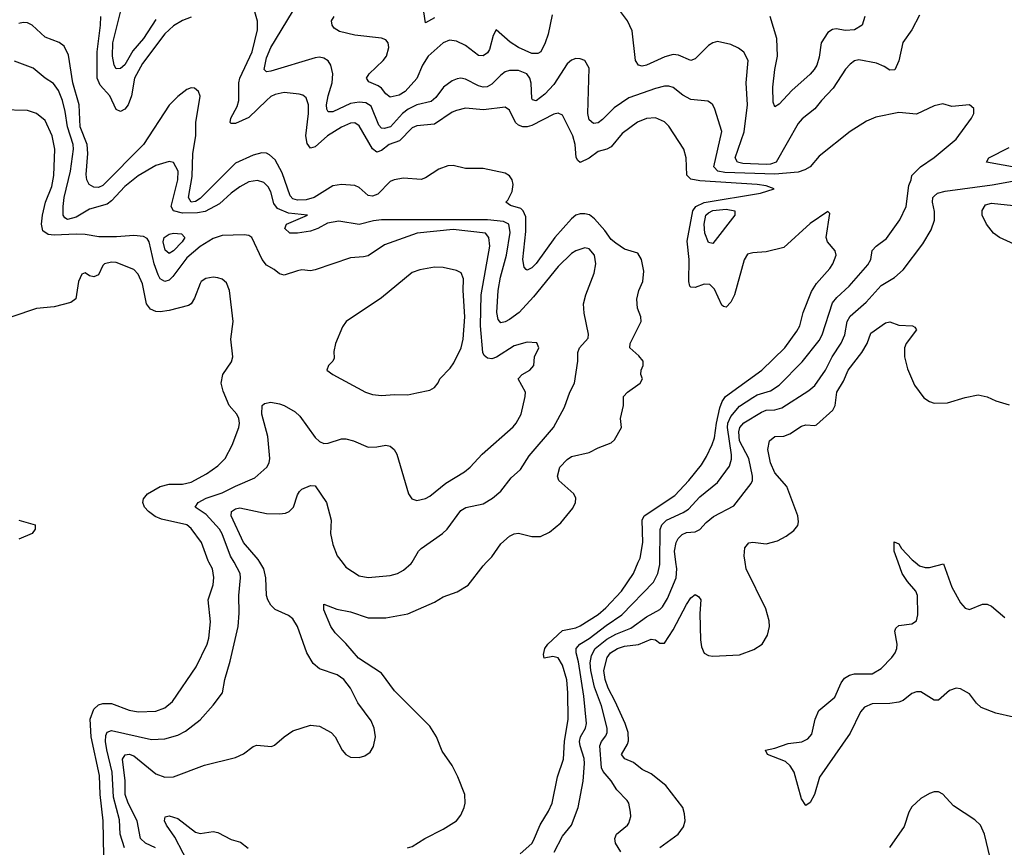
# Model space of a CAD drawing. Header units: inches. Extents: x 1694797 to 1849917, y 907313 to 1017959.
# Tile 403 of 656: x 1741074 to 1745528, y 988711 to 992455. Entities that reach past the tile are written whole.
import ezdxf

# ---------------------------------------------------------------- set-up
doc = ezdxf.new("R2010")
doc.units = ezdxf.units.IN
doc.header["$MEASUREMENT"] = 0
doc.layers.add('B7948', color=7, linetype='Continuous')
doc.layers.add('B7949', color=7, linetype='Continuous')

msp = doc.modelspace()

# ---------------------------------------------------------------- linework, layer by layer
at = {"layer": 'B7948', "color": 5}
for points, elevation in [([(1741455.3, 988670), (1741451.7, 988830), (1741438.2, 988950), (1741435.4, 989035.4), (1741397.9, 989210), (1741392.8, 989290), (1741410, 989336.3), (1741430, 989354.8), (1741450, 989361.5), (1741490, 989361.6), (1741570, 989331), (1741610, 989323), (1741690, 989327.1), (1741730, 989341.5), (1741765, 989370), (1741872.4, 989527.6), (1741922, 989630), (1741930, 989657.3), (1741936.7, 989730), (1741927, 989830), (1741950, 989898), (1741951.7, 989931.7), (1741945.8, 989970), (1741929.7, 990000)], 880), ([(1741548.1, 988708.1), (1741528.4, 988770), (1741525.5, 988834.5), (1741497.8, 988937.8), (1741492.1, 989050), (1741468.3, 989151.7), (1741462.4, 989190), (1741463.6, 989216.4), (1741470, 989231.9), (1741490, 989239.8), (1741670, 989198.1), (1741730, 989201.4), (1741790, 989217.2), (1741824.7, 989235.3), (1741890, 989287.1), (1741950, 989353.6), (1741991.4, 989410), (1742002.2, 989470), (1742026.7, 989553.3), (1742061.9, 989710), (1742066.7, 989770), (1742065.5, 989850), (1742073.4, 989930), (1742071, 989950), (1742043.8, 990000)], 860), ([(1741687.8, 988707.8), (1741643.5, 988730), (1741620.2, 988750), (1741606.1, 988830), (1741564.9, 988910), (1741551.3, 988950), (1741551.1, 989011.1), (1741539.7, 989110), (1741550.5, 989129.5), (1741570, 989132), (1741590, 989125.1), (1741690, 989043.5), (1741730, 989027.4), (1741770, 989029.3), (1741910, 989082), (1742050, 989117), (1742086.3, 989133.7), (1742130, 989166.4), (1742147.2, 989172.8), (1742213.4, 989166.6), (1742227.3, 989172.7), (1742270, 989210.7), (1742310, 989237.3), (1742390, 989263), (1742430, 989258), (1742482.8, 989230), (1742500.5, 989210), (1742533, 989150), (1742550, 989130.6), (1742570, 989118), (1742610, 989116.4), (1742635.2, 989124.8), (1742659.1, 989140.9), (1742673.9, 989166.1), (1742683.5, 989210), (1742677.4, 989250), (1742663.5, 989283.5), (1742604.1, 989364.1), (1742571.1, 989430), (1742540.5, 989470), (1742510, 989491.1), (1742430, 989518.4), (1742402, 989542), (1742373.3, 989590), (1742331.1, 989710), (1742310, 989744.5), (1742290, 989759.7), (1742230, 989786), (1742210, 989805.6), (1742196.1, 989830), (1742190.7, 989850), (1742188.2, 989930), (1742177.8, 989970), (1742160.8, 990000)], 840), ([(1742828.1, 988708.1), (1742850, 988714.9), (1742906, 988750), (1742990, 988792.2), (1743049.6, 988830.4), (1743070, 988856), (1743084.5, 988890), (1743089.5, 988910), (1743087, 988950), (1743055.6, 989030), (1743030, 989081.2), (1742985.3, 989145.3), (1742959.8, 989210), (1742930, 989258), (1742770, 989418.4), (1742710, 989498.5), (1742606.1, 989566.1), (1742550, 989633.2), (1742501.6, 989681.6), (1742482.1, 989710), (1742450, 989784.5), (1742449.6, 989810), (1742508.4, 989788.4), (1742570, 989775.3), (1742650, 989748.2), (1742730.6, 989749.4), (1742830, 989767.2), (1742950, 989819.6), (1742990, 989843.1), (1743052.8, 989867.2), (1743103.3, 989896.7), (1743170, 989984), (1743185.7, 990000)], 820), ([(1742533.4, 990000), (1742550, 989978.4), (1742610, 989938.7), (1742650, 989931.8), (1742750, 989940.2), (1742783.7, 989950), (1742810, 989964.7), (1742845.6, 989994.4), (1742848.9, 990000)], 840), ([(1743338.6, 988681.4), (1743390, 988727.5), (1743398.7, 988741.3), (1743428.4, 988811.6), (1743466.2, 988873.8), (1743482.1, 988910), (1743507, 989030), (1743534.2, 989110), (1743538, 989190), (1743555.2, 989290), (1743554.2, 989410), (1743548.3, 989468.3), (1743530, 989534.3), (1743510, 989567.4), (1743485.8, 989574.2), (1743446, 989566), (1743443.5, 989583.5), (1743449.9, 989610), (1743463.2, 989630), (1743530, 989691), (1743590, 989704.2), (1743610, 989712.8), (1743690, 989763.9), (1743725.2, 989794.8), (1743796, 989870), (1743850.4, 989950), (1743872.1, 990000)], 780), ([(1743491.3, 988688.7), (1743530, 988760.8), (1743569.9, 988810.1), (1743600.2, 988890), (1743623.4, 989010), (1743628.7, 989090), (1743627.8, 989112.2), (1743608.6, 989170), (1743606.3, 989190), (1743611.1, 989210), (1743634, 989250), (1743638, 989270), (1743626, 989394), (1743602.2, 989550), (1743590.6, 989590), (1743590.8, 989610), (1743607.1, 989630), (1743650, 989654.7), (1743726.2, 989713.8), (1743798.1, 989761.9), (1743941.5, 989910), (1743960.4, 989950), (1743969, 989990), (1743969.2, 990000)], 760), ([(1743793.3, 988690), (1743769.8, 988730), (1743766, 988750), (1743774, 988770), (1743823, 988810), (1743830, 988820.5), (1743838.3, 988850), (1743836.9, 988870), (1743829.7, 988909.7), (1743822.2, 988922.2), (1743774.6, 988970), (1743750, 989011), (1743713.4, 989053.4), (1743705.1, 989070), (1743697.9, 989170), (1743706.1, 989190), (1743725.2, 989214.8), (1743730.9, 989230), (1743730.9, 989250), (1743705.5, 989350), (1743674.8, 989434.8), (1743657.6, 989510), (1743655.2, 989544.8), (1743661.1, 989578.9), (1743676.8, 989610), (1743730, 989652.4), (1743770, 989675.5), (1743837.7, 989702.3), (1743910, 989752.9), (1743970, 989786.6), (1743981.5, 989798.5), (1744004, 989836), (1744044.1, 989930), (1744046.2, 989970), (1744042.4, 990000)], 740), ([(1743969.9, 988710.1), (1744052.8, 988770), (1744076.8, 988803.2), (1744083.5, 988830), (1744081.8, 988861.8), (1744074, 988890), (1743996.2, 988990), (1743930, 989043.2), (1743890, 989062.6), (1743850, 989094.7), (1743811.2, 989111.2), (1743795.8, 989130), (1743823.4, 989176.6), (1743827.5, 989192.5), (1743825.9, 989230), (1743812.8, 989270), (1743768.2, 989370), (1743735.4, 989430), (1743721.7, 989470), (1743715.8, 989510), (1743731.9, 989570), (1743746.6, 989590), (1743778, 989610), (1743810, 989620.3), (1743872.5, 989627.5), (1743930, 989652.6), (1743950, 989649.2), (1743970, 989633.6), (1743990, 989633.6), (1744030, 989694), (1744090, 989809.1), (1744110, 989839), (1744130, 989854.2), (1744145.2, 989845.2), (1744154.5, 989830), (1744151.2, 989768.8), (1744153.9, 989650), (1744158.1, 989618.1), (1744170, 989588.9), (1744190, 989578.5), (1744210, 989575.3), (1744330, 989582), (1744394.1, 989605.9), (1744432, 989630), (1744457, 989670), (1744465.1, 989710), (1744464.1, 989735.9), (1744449.6, 989790), (1744360.3, 989970), (1744356, 990000)], 720), ([(1745570, 989299), (1745490, 989317.8), (1745423.6, 989343.6), (1745402.1, 989362.1), (1745370, 989404.3), (1745330, 989428.3), (1745310, 989430.3), (1745279.7, 989420.3), (1745230, 989376.2), (1745210, 989376.8), (1745150, 989413.9), (1745130, 989414.1), (1745110, 989406.6), (1745070, 989375.1), (1745050, 989366.6), (1745010, 989360.7), (1744930, 989359.4), (1744894.9, 989345.1), (1744876.6, 989323.4), (1744830, 989227.7), (1744691.5, 989028.5), (1744669.2, 988950), (1744650, 988912.8), (1744630, 988899.7), (1744610, 988929.3), (1744576.9, 989050), (1744559.8, 989079.8), (1744538.4, 989098.4), (1744456, 989130), (1744447, 989150), (1744490, 989159.3), (1744550, 989180.8), (1744612.2, 989187.8), (1744638.7, 989201.3), (1744657.1, 989222.9), (1744671.7, 989290), (1744689.3, 989330), (1744760.7, 989390), (1744790, 989454.3), (1744804.7, 989475.3), (1744828, 989490), (1744850, 989495.1), (1744930, 989495.9), (1744970, 989519.8), (1745019.5, 989570), (1745034.3, 989590), (1745042, 989610), (1745042.7, 989630), (1745031.8, 989688.2), (1745037.7, 989702.3), (1745050, 989713.5), (1745110, 989722.3), (1745130, 989734.6), (1745137.1, 989762.9), (1745135, 989850), (1745127, 989870), (1745090, 989913.2), (1745066.3, 989950), (1745048.1, 990000)], 680), ([(1745124.7, 990000), (1745144.7, 989984.7), (1745170, 989977.1), (1745190, 989976.6), (1745252.9, 989992.9), (1745290, 989887.6), (1745330, 989817.1), (1745350, 989792.7), (1745370, 989786), (1745428.6, 989811.4), (1745450, 989810.3), (1745470, 989802), (1745530, 989750.4)], 680), ([(1745463, 988663), (1745438.7, 988770), (1745419.5, 988810), (1745394.6, 988834.6), (1745298.6, 988898.6), (1745250, 988951.3), (1745230, 988961.1), (1745210, 988962), (1745190, 988954.7), (1745150, 988931.5), (1745110, 988893), (1745096.5, 988870), (1745075, 988805), (1745008.5, 988710)], 720), ([(1741851.8, 988611.8), (1741776.2, 988756.2), (1741738.4, 988810), (1741729.7, 988830.3), (1741731.8, 988848.2), (1741750, 988852.3), (1741790, 988840.7), (1741870, 988778.5), (1741890, 988772.6), (1741950, 988782.8), (1741970, 988776.9), (1742030, 988745.7), (1742073.3, 988733.3), (1742107.3, 988707.3)], 820)]:
    msp.add_lwpolyline(points, dxfattribs=dict(at, elevation=elevation))
at = {"layer": 'B7949', "color": 5}
for points, elevation in [([(1741690, 992456.5), (1741634.6, 992370), (1741586.4, 992313.6), (1741550, 992251.4), (1741530, 992234), (1741510, 992232.3), (1741501.1, 992250), (1741494.3, 992290), (1741495.4, 992350), (1741542.7, 992537.3)], 760), ([(1741850, 992466.6), (1741810, 992452), (1741770, 992426.6), (1741730, 992390.5), (1741630, 992257.4), (1741593.8, 992190), (1741580.3, 992110), (1741564.8, 992070), (1741550, 992050.6), (1741530, 992039.3), (1741510, 992048.4), (1741481.4, 992110), (1741438.7, 992158.7), (1741425.2, 992190), (1741425, 992310), (1741440.3, 992430), (1741440.7, 992470)], 780), ([(1743872.1, 990000), (1743880.6, 990019.4), (1743892.2, 990090), (1743889.9, 990190), (1743899.1, 990210), (1744038.1, 990301.9), (1744101.1, 990370), (1744158.4, 990441.6), (1744181.3, 990478.7), (1744206.7, 990533.3), (1744216.2, 990563.8), (1744225.3, 990630), (1744241.1, 990698.9), (1744251.9, 990728.1), (1744267.3, 990750), (1744430.7, 990870), (1744534.6, 990970), (1744590, 991046.4), (1744603.2, 991070), (1744617.2, 991130), (1744655.2, 991224.8), (1744678.9, 991261.1), (1744739.2, 991330), (1744752.1, 991350), (1744766.9, 991390), (1744763, 991410), (1744728, 991450), (1744722.6, 991470), (1744738.3, 991578.3), (1744730, 991586.6), (1744650, 991532.4), (1744530, 991424.4), (1744450, 991404.2), (1744390, 991400.5), (1744365.7, 991394.3), (1744351.2, 991368.8), (1744307.2, 991210), (1744290, 991176.8), (1744270, 991154.3), (1744258, 991158), (1744250, 991163.7), (1744216.5, 991236.4), (1744196.4, 991256.4), (1744170, 991258.3), (1744130, 991243.9), (1744110, 991244.8), (1744104.8, 991250), (1744100.2, 991270), (1744101.9, 991370), (1744092.9, 991452.9), (1744119.4, 991590), (1744132.1, 991610), (1744170, 991628.7), (1744425.1, 991670), (1744487, 991690), (1744450, 991703.1), (1744409.2, 991710), (1744150, 991725.9), (1744110, 991733.9), (1744091.5, 991751.5), (1744089.1, 991830), (1744077.7, 991870), (1744010, 991974), (1743990, 991993.2), (1743950, 992010.6), (1743910, 992008.5), (1743868.7, 991991.3), (1743799.2, 991940.8), (1743750, 991880.6), (1743730.4, 991869.6), (1743690, 991858.5), (1743650, 991828.7), (1743610, 991809.1), (1743598.4, 991818.4), (1743591.5, 991831.5), (1743587.3, 991890), (1743575.9, 991930), (1743530, 992023.1), (1743510, 992032.2), (1743490, 992028.4), (1743390, 991976.6), (1743370, 991969.9), (1743350, 991969.9), (1743330, 991978.1), (1743317.4, 991990), (1743290, 992045.7), (1743270, 992059.3), (1743172.4, 992047.6), (1743090, 992054.7), (1743050, 992044.9), (1743030, 992036), (1742950, 991982.7), (1742870, 991975.2), (1742850, 991966.6), (1742792.8, 991907.2), (1742744.8, 991890), (1742710, 991863.6), (1742690, 991855.4), (1742670, 991870.6), (1742610, 991975.4), (1742590, 991987.9), (1742570, 991987.6), (1742530, 991968.4), (1742466.8, 991930), (1742410, 991879.9), (1742390, 991873.5), (1742375, 991895), (1742368.5, 991930), (1742381.2, 992030), (1742380.7, 992070), (1742370, 992101.1), (1742354.2, 992114.3), (1742338.7, 992118.7), (1742270, 992125), (1742230, 992117.3), (1742210, 992107.4), (1742190, 992089.9), (1742110, 992012.3), (1742050, 991986.1), (1742030, 991985.3), (1742026, 991990), (1742029.9, 992010), (1742057.7, 992062.3), (1742065.2, 992090), (1742065.9, 992170), (1742070.3, 992190), (1742125.7, 992310), (1742149.2, 992409.2), (1742149.1, 992449.1), (1742132.2, 992512.2)], 780), ([(1743969.2, 990000), (1743970.8, 990149.2), (1743978.1, 990170), (1743999.1, 990190), (1744075.3, 990224.7), (1744099.3, 990240.7), (1744150, 990295.6), (1744230, 990360.6), (1744284.3, 990435.7), (1744293.9, 990466.1), (1744294.3, 990485.7), (1744276.2, 990610), (1744277.8, 990630), (1744290, 990660.1), (1744330, 990707), (1744390, 990746.3), (1744410, 990757.4), (1744470, 990776.3), (1744510, 990800.9), (1744613.6, 990906.4), (1744690, 991004.3), (1744704.6, 991030), (1744750, 991173.8), (1744770, 991198.4), (1744826.6, 991250), (1744910, 991345.5), (1744923.4, 991370), (1744929.4, 991410.6), (1744947.7, 991430), (1744995.4, 991464.6), (1745055, 991550), (1745083.2, 991610), (1745095.8, 991704.2), (1745107, 991730), (1745109.7, 991750.3), (1745148.2, 991790), (1745210, 991831.4), (1745310, 991914.6), (1745379.7, 992010), (1745389.6, 992030), (1745390, 992054), (1745369.6, 992069.6), (1745290, 992062.9), (1745250, 992075.1), (1745210, 992065.6), (1745130, 992027.2), (1745050, 992035.4), (1744946.3, 992013.7), (1744903.9, 991996.1), (1744830, 991949.7), (1744690, 991837.2), (1744649.1, 991790), (1744624.9, 991775.1), (1744594.9, 991765.1), (1744490, 991756), (1744263, 991763), (1744231.6, 991770), (1744214.4, 991790), (1744249.8, 991950), (1744218.5, 992050), (1744209.8, 992069.8), (1744199.1, 992079.1), (1744186.1, 992086.1), (1744110, 992093.5), (1744072.9, 992112.9), (1744030, 992148.7), (1744010, 992155), (1743990, 992154.3), (1743950, 992144.4), (1743830, 992101.6), (1743763.3, 992056.7), (1743710, 992003.2), (1743690, 991989.1), (1743670, 991985.7), (1743650, 992001.3), (1743643.8, 992030), (1743650, 992236), (1743629.8, 992269.8), (1743610, 992278.7), (1743590, 992279.3), (1743570, 992272), (1743550, 992256.1), (1743490, 992162), (1743450, 992118.5), (1743410, 992088.5), (1743393.1, 992093.1), (1743390, 992098), (1743387.7, 992167.7), (1743381.6, 992190), (1743367.3, 992210), (1743330, 992225.2), (1743290, 992226), (1743270, 992219.1), (1743250, 992204.7), (1743210, 992163.4), (1743188, 992152), (1743170, 992150.4), (1743150, 992155.9), (1743090, 992186.3), (1743070, 992190.6), (1743052.2, 992187.8), (1743030, 992178.5), (1742991.3, 992150), (1742956.3, 992103.7), (1742935.1, 992084.9), (1742870, 992070.3), (1742830.8, 992050), (1742805.7, 992030), (1742752.1, 991970), (1742722.4, 991962.4), (1742710, 991964.9), (1742698.5, 991978.5), (1742663.4, 992063.4), (1742639.2, 992079.2), (1742610, 992082.6), (1742570, 992076), (1742490, 992038.7), (1742470, 992038), (1742463.6, 992050), (1742462.2, 992070), (1742469, 992111), (1742487.7, 992170), (1742490.5, 992210.5), (1742481.8, 992250), (1742469.2, 992269.2), (1742450, 992281.1), (1742430, 992285.6), (1742410, 992283), (1742210, 992222.4), (1742190, 992219.1), (1742180.4, 992230), (1742190, 992282.6), (1742210, 992329.3), (1742308.8, 992490)], 760), ([(1743482.7, 992477.3), (1743464.3, 992390), (1743451, 992350), (1743430.6, 992309.4), (1743418.1, 992301.9), (1743390, 992301.6), (1743329.8, 992330), (1743293.3, 992353.2), (1743230, 992409.3), (1743215.8, 992384.2), (1743199.6, 992320.4), (1743190, 992305), (1743170, 992291.6), (1743150, 992293.8), (1743090, 992338.7), (1743050, 992358.7), (1743018, 992362), (1742990, 992349.8), (1742921, 992290), (1742896.1, 992250), (1742870.5, 992189.5), (1742817.4, 992130), (1742790, 992114.3), (1742750, 992104.5), (1742730, 992119.4), (1742710, 992145.6), (1742696.1, 992156.1), (1742653.6, 992173.6), (1742643.1, 992190), (1742654.8, 992210), (1742717.9, 992270), (1742733.1, 992290), (1742744, 992330), (1742741, 992350), (1742730, 992363.5), (1742711.2, 992371.2), (1742590, 992384.5), (1742521.2, 992401.2), (1742497, 992417), (1742487.8, 992430), (1742485.1, 992450), (1742496.3, 992470)], 740), ([(1742950, 992464.2), (1742910, 992441.2), (1742902.4, 992490)], 720), ([(1745143.7, 992476.3), (1745108.9, 992410), (1745068.2, 992351.8), (1745050, 992269), (1745032.4, 992227.6), (1745010, 992227.1), (1744984.1, 992244.1), (1744950, 992257.8), (1744870, 992273.8), (1744850, 992268.5), (1744830, 992254), (1744810, 992231.2), (1744754.1, 992145.9), (1744700.2, 992090), (1744670, 992051.2), (1744613.6, 992006.4), (1744595, 991985), (1744495.5, 991810), (1744470, 991801.2), (1744450, 991799.9), (1744344.7, 991804.7), (1744321.6, 991810), (1744309.9, 991830), (1744351.6, 991948.4), (1744366.4, 992070), (1744360.6, 992170), (1744369.8, 992269.8), (1744350, 992308), (1744326, 992326), (1744290, 992343.5), (1744230, 992356.8), (1744210, 992351), (1744190, 992338), (1744130, 992277.7), (1744110, 992270.9), (1744054.2, 992294.2), (1744030, 992298.2), (1743992.8, 992287.2), (1743910, 992249), (1743890, 992245.6), (1743873.2, 992250), (1743859.6, 992270), (1743844.2, 992404.2), (1743822.6, 992450), (1743791.8, 992491.8)], 740), ([(1744896.8, 992470), (1744884.4, 992430), (1744850, 992408.6), (1744810, 992406.6), (1744766.6, 992413.4), (1744750, 992410.9), (1744730, 992397.2), (1744699.3, 992350), (1744690, 992286), (1744679.3, 992250), (1744667.1, 992230), (1744650, 992208.9), (1744565.9, 992134.1), (1744510, 992073.6), (1744490, 992060.9), (1744482, 992082), (1744480.7, 992150), (1744489.9, 992230), (1744502.2, 992290), (1744498.8, 992370), (1744468.8, 992470)], 720), ([(1743185.7, 990000), (1743210, 990024.9), (1743250, 990083.1), (1743290, 990118), (1743310, 990128.8), (1743330, 990132.6), (1743390, 990116.9), (1743430, 990116.9), (1743470, 990136), (1743521.2, 990178.8), (1743575.5, 990244.5), (1743588.6, 990270), (1743589.8, 990290), (1743579.9, 990310), (1743512.7, 990370), (1743506.1, 990390), (1743517, 990430), (1743550, 990465.8), (1743570, 990479), (1743650, 990496.5), (1743690, 990517.7), (1743750, 990541.3), (1743765.2, 990554.8), (1743795.8, 990610), (1743792, 990650), (1743805.3, 990710), (1743806, 990750), (1743824, 990770), (1743881, 990810), (1743891.1, 990830), (1743883.5, 990850), (1743885.4, 990870), (1743894.2, 990890), (1743894.8, 990910), (1743875, 990935), (1743833.5, 990970), (1743835.8, 990990), (1743884.5, 991090), (1743883.1, 991110), (1743869.2, 991150), (1743866, 991190), (1743874.7, 991230), (1743892.3, 991270), (1743897.2, 991317.2), (1743886.6, 991370), (1743870, 991398.4), (1743810, 991416.3), (1743770, 991444), (1743750, 991460.5), (1743721.5, 991501.5), (1743674.6, 991554.6), (1743651.6, 991571.6), (1743630, 991577.4), (1743610, 991577.1), (1743590, 991570.4), (1743570, 991553.6), (1743494.5, 991470), (1743410, 991351.6), (1743390, 991332), (1743370, 991322.3), (1743364.5, 991324.5), (1743355.3, 991335.3), (1743349.9, 991369.9), (1743363.3, 991496.7), (1743363.4, 991563.4), (1743351, 991591), (1743340.7, 991600.7), (1743294.7, 991614.7), (1743272.7, 991630), (1743282, 991638), (1743301.6, 991678.4), (1743305.5, 991710), (1743301.7, 991730), (1743289.4, 991749.4), (1743270, 991760.5), (1743170, 991781.1), (1743090, 991782.1), (1743035.2, 991795.2), (1743010, 991793.2), (1742970, 991778.2), (1742910, 991739.9), (1742890, 991732.8), (1742810, 991738.5), (1742767.6, 991730), (1742750, 991722.5), (1742694.5, 991665.5), (1742670, 991656), (1742650, 991660.4), (1742610, 991695.9), (1742590, 991704.5), (1742530, 991709.1), (1742490, 991703.7), (1742406.2, 991650), (1742370, 991640.7), (1742330, 991638.2), (1742310, 991644.4), (1742297.6, 991657.6), (1742262.1, 991762.1), (1742230, 991821.1), (1742204.1, 991844.1), (1742190, 991851.2), (1742170, 991853), (1742130, 991842.8), (1742050, 991805.8), (1741890, 991646.6), (1741870, 991631.8), (1741849.7, 991629.7), (1741838, 991650), (1741854.2, 991745.8), (1741857.6, 991850), (1741870.2, 991930), (1741870.3, 991990), (1741889.8, 992109.8), (1741883.6, 992130), (1741864.7, 992144.7), (1741850, 992146.3), (1741830, 992139.1), (1741790, 992107.4), (1741750, 992067.7), (1741634.4, 991890), (1741450, 991704.9), (1741430, 991695.2), (1741410, 991698.1), (1741389, 991709), (1741377.9, 991730), (1741374.5, 991754.5), (1741381.9, 991850), (1741379.3, 991890), (1741348.2, 991970), (1741343.6, 992070), (1741313.9, 992170), (1741294.6, 992294.6), (1741275.1, 992335.1), (1741252.2, 992352.2), (1741190, 992375.4), (1741130, 992430.6), (1741110, 992440.2), (1741090, 992442), (1741070, 992437.4)], 820), ([(1742848.9, 990000), (1742877.3, 990050), (1742890, 990063.2), (1742986.6, 990130), (1743008.4, 990150), (1743070, 990234.9), (1743091.4, 990248.6), (1743170, 990264.2), (1743212.3, 990290), (1743250, 990321.8), (1743297.3, 990382.7), (1743339.6, 990420.4), (1743378.1, 990481.9), (1743488.4, 990610), (1743538.6, 990701.4), (1743562.4, 990770), (1743583.1, 990810), (1743598.3, 990910), (1743599.4, 990950), (1743606.8, 990970), (1743645.2, 991014.8), (1743647.5, 991032.5), (1743627.1, 991127.2), (1743624.7, 991170), (1743634.9, 991210), (1743671.9, 991308.1), (1743679.8, 991350), (1743673.9, 991390), (1743650, 991418.4), (1743630, 991422.4), (1743590, 991409.8), (1743570, 991397.8), (1743510, 991338.6), (1743398.5, 991201.5), (1743333.4, 991130), (1743290, 991098), (1743270, 991087.9), (1743250, 991084.1), (1743238, 991098), (1743231.8, 991130), (1743238.1, 991230), (1743248.8, 991290), (1743275.4, 991390), (1743292.8, 991492.8), (1743286.9, 991530), (1743262.8, 991542.8), (1743190, 991548.9), (1742710.8, 991549.2), (1742674.9, 991545.1), (1742610, 991528.1), (1742517, 991543), (1742466.1, 991533.9), (1742422, 991510), (1742390, 991498.5), (1742330, 991488.9), (1742295.3, 991490), (1742273.6, 991510), (1742281.6, 991530), (1742375.3, 991570), (1742290, 991579.4), (1742240.3, 991600.3), (1742223.9, 991623.9), (1742210, 991676.9), (1742198.6, 991698.6), (1742178, 991718), (1742150, 991728.3), (1742110, 991721), (1742070, 991699.3), (1742030, 991670.5), (1741977.7, 991622.3), (1741912.4, 991587.6), (1741878.7, 991581.3), (1741810, 991580.4), (1741769.7, 991589.7), (1741758.9, 991610), (1741788.9, 991730), (1741790.3, 991770), (1741770, 991809.7), (1741750, 991814), (1741690, 991795.9), (1741610, 991748.7), (1741550, 991700.5), (1741490, 991635.4), (1741470, 991619.9), (1741390, 991597.3), (1741330, 991562.3), (1741290, 991550.7), (1741278.1, 991558.2), (1741270.7, 991570), (1741270.4, 991610.4), (1741275.3, 991650), (1741303.9, 991770), (1741317.1, 991870), (1741315.8, 991890), (1741290.2, 991970), (1741280.5, 992040.5), (1741267.7, 992090), (1741250, 992135.3), (1741227, 992167), (1741190, 992190.9), (1741135.8, 992235.8), (1741050, 992267.6)], 840), ([(1742043.8, 990000), (1742028.4, 990028.4), (1741990, 990128.8), (1741977.5, 990150), (1741916.9, 990216.9), (1741868, 990250), (1741880.9, 990270), (1741917.3, 990290), (1741990, 990314.4), (1742050, 990345), (1742138.4, 990381.6), (1742192.3, 990430), (1742203.2, 990450), (1742206.1, 990470), (1742196.1, 990570), (1742169.3, 990670.7), (1742170.8, 990709.2), (1742181.3, 990718.7), (1742210, 990724.3), (1742250, 990717.3), (1742270, 990710.1), (1742320.2, 990680.2), (1742341.2, 990661.2), (1742410, 990565.5), (1742430, 990546.3), (1742450, 990538), (1742470, 990539.7), (1742530, 990558.3), (1742550, 990558.3), (1742584, 990550), (1742650, 990521.7), (1742690, 990522), (1742730, 990530.2), (1742750, 990525.3), (1742768.4, 990510), (1742780.3, 990490), (1742833.4, 990310), (1742847.9, 990287.9), (1742870, 990280.3), (1742910, 990289.1), (1742930, 990298.6), (1743001.6, 990358.4), (1743086.6, 990410), (1743111.2, 990430), (1743166.3, 990490), (1743306.6, 990613.4), (1743320.3, 990630), (1743342.4, 990670), (1743360.8, 990750), (1743361.4, 990770), (1743328.3, 990830), (1743346.6, 990850), (1743381.3, 990870), (1743399.7, 990890), (1743403.1, 990930), (1743422.4, 990970), (1743412.8, 990992.8), (1743370, 990996), (1743310, 990979.3), (1743231.4, 990928.6), (1743210, 990921.4), (1743190, 990924.3), (1743175.5, 990935.5), (1743169.3, 990950), (1743158.7, 991070), (1743161.2, 991210), (1743200.2, 991430), (1743196.8, 991470), (1743180.5, 991490), (1743034.9, 991505.1), (1742872.7, 991490), (1742723.8, 991436.2), (1742650, 991387.2), (1742630, 991381.7), (1742570, 991377.4), (1742410, 991323.7), (1742390, 991319.3), (1742350, 991322.7), (1742330, 991319.3), (1742270, 991299.6), (1742250, 991305.1), (1742225.3, 991325.3), (1742190, 991345.1), (1742170.4, 991370.5), (1742124.8, 991470), (1742110, 991478), (1742090, 991481.3), (1741990, 991478.4), (1741950, 991464.7), (1741890, 991429.2), (1741830, 991377.4), (1741767, 991293), (1741750, 991276.9), (1741730, 991271.1), (1741710, 991283), (1741700.8, 991300.8), (1741682.8, 991350), (1741659.3, 991450), (1741650, 991464.4), (1741634, 991474), (1741590, 991478.7), (1741512.2, 991472.2), (1741432.7, 991472.7), (1741370, 991483.6), (1741330, 991485.4), (1741230, 991479.6), (1741203.4, 991483.4), (1741179.4, 991499.4), (1741172.1, 991530), (1741177, 991570), (1741191.6, 991630), (1741219.3, 991700.7), (1741228.4, 991750), (1741233, 991870), (1741221.4, 991930), (1741190, 991998.5), (1741150, 992030.8), (1741110, 992044.8), (1740990, 992047.7)], 860), ([(1745672.7, 991770), (1745447, 991810), (1745457, 991830), (1745550, 991877.4)], 740), ([(1744042.4, 990000), (1744036.2, 990050), (1744043.4, 990090), (1744052.5, 990107.5), (1744070, 990125.6), (1744090, 990135.6), (1744130, 990138.6), (1744150, 990148.2), (1744179.4, 990180.6), (1744212.9, 990207.1), (1744304.7, 990255.3), (1744382.9, 990357.1), (1744389, 990370), (1744389.2, 990390), (1744372, 990470), (1744329.7, 990550), (1744326.9, 990590), (1744332, 990610), (1744350, 990630.6), (1744430, 990679.6), (1744450, 990688.1), (1744490.3, 990689.7), (1744520.9, 990699.1), (1744642.9, 990777.1), (1744670, 990799.7), (1744718.2, 990870), (1744749, 990930), (1744790, 990991.1), (1744805.8, 991030), (1744816.4, 991090), (1744830, 991114.3), (1744902.3, 991177.7), (1744970, 991252), (1745030.6, 991289.4), (1745070, 991323.1), (1745159.7, 991440.3), (1745196.4, 991503.6), (1745211.4, 991548.6), (1745212.4, 991587.6), (1745203.4, 991630), (1745204.4, 991650), (1745210, 991656.6), (1745225.7, 991670), (1745260.7, 991679.3), (1745472.1, 991707.9), (1745598.4, 991730)], 740), ([(1745605, 991425), (1745506.2, 991470), (1745478.8, 991490), (1745446.6, 991530), (1745427.8, 991570), (1745427.6, 991592.4), (1745442.8, 991617.2), (1745470, 991625.3), (1745570, 991613.7)], 720), ([(1741929.7, 990000), (1741926.3, 990006.3), (1741896.3, 990090), (1741850, 990152.3), (1741829.6, 990170), (1741715.7, 990195.7), (1741687.2, 990207.2), (1741656.8, 990230), (1741639.2, 990250), (1741631.1, 990270), (1741633.5, 990286.5), (1741652.8, 990310), (1741710, 990342.3), (1741750, 990353.5), (1741810, 990353.4), (1741850, 990361.9), (1741919.8, 990400.2), (1741970, 990436.5), (1742003.5, 990470), (1742035.8, 990530), (1742065.4, 990610), (1742068.4, 990630), (1742065.7, 990650), (1742056.3, 990670), (1742021.3, 990710), (1741994.9, 990774.9), (1741986, 990810), (1741992.8, 990850), (1742032.4, 990907.6), (1742038.7, 990930), (1742029.5, 991010), (1742040.4, 991090), (1742023.4, 991230), (1742010, 991264), (1741990, 991281.5), (1741970, 991287.4), (1741950, 991289.8), (1741916.4, 991283.6), (1741895.3, 991270), (1741890, 991260.9), (1741864.9, 991195.1), (1741850, 991169.4), (1741838, 991162), (1741750, 991139.1), (1741710, 991132.7), (1741690, 991134.8), (1741666.1, 991146.1), (1741647, 991170), (1741630, 991259.5), (1741610, 991304.2), (1741590, 991325.6), (1741510, 991357.2), (1741490, 991358.7), (1741458, 991350), (1741450, 991343.6), (1741430, 991301.3), (1741410, 991292.3), (1741390, 991296.8), (1741370, 991309.6), (1741355.8, 991304.2), (1741339.6, 991270), (1741327.5, 991192.5), (1741304.8, 991175.2), (1741230, 991155.4), (1741150, 991147.9), (1741038, 991110)], 880), ([(1744356, 990000), (1744351.7, 990030), (1744354, 990066), (1744372, 990088), (1744390, 990091.3), (1744450, 990083.2), (1744502.4, 990097.6), (1744541.7, 990118.3), (1744576.4, 990143.6), (1744593.6, 990166.4), (1744597, 990183), (1744593.2, 990210), (1744543.3, 990343.3), (1744490, 990405), (1744470.5, 990450), (1744458, 990510), (1744465.6, 990550), (1744490, 990568.7), (1744530, 990570.9), (1744558.2, 990581.8), (1744610, 990616.3), (1744630, 990622.7), (1744670, 990618.5), (1744677.8, 990622.2), (1744751.5, 990688.5), (1744762.4, 990710), (1744769.9, 990770.1), (1744799.8, 990820.2), (1744821.3, 990870), (1744883.5, 990950), (1744907, 990990), (1744923.8, 991036.2), (1744990, 991083.7), (1745010, 991088), (1745050, 991072.9), (1745112, 991070), (1745123.5, 991063.5), (1745130, 991052), (1745084.4, 990990), (1745076.4, 990970), (1745075.8, 990930), (1745090, 990876), (1745121.2, 990801.2), (1745164.4, 990744.4), (1745190, 990727.7), (1745210, 990720.5), (1745270, 990722), (1745350, 990745.7), (1745410, 990757.6), (1745450, 990748.9), (1745490, 990730.3), (1745550, 990712.7)], 720), ([(1742160.8, 990000), (1742153.3, 990013.3), (1742087.2, 990090), (1742030.6, 990210), (1742032, 990230), (1742050, 990242.5), (1742070, 990246.1), (1742190, 990221.2), (1742250, 990219.1), (1742277.1, 990222.9), (1742293.6, 990230), (1742312.8, 990250), (1742330, 990306), (1742339.1, 990320.9), (1742350, 990330.7), (1742390, 990348), (1742410, 990345.5), (1742462.4, 990270), (1742482.6, 990190), (1742480.6, 990130), (1742490, 990080.7), (1742510.3, 990030), (1742533.4, 990000)], 840), ([(1741070, 990190.3), (1741144.7, 990170), (1741144, 990150), (1741130.3, 990129.7), (1741070, 990104.2)], 880), ([(1745048.1, 990000), (1745029.9, 990050), (1745030, 990092), (1745050, 990083.8), (1745062.6, 990062.6), (1745110.7, 990010.7), (1745124.7, 990000)], 680)]:
    msp.add_lwpolyline(points, dxfattribs=dict(at, elevation=elevation))
for points, elevation in [([(1744210, 991443.1), (1744190, 991446.3), (1744172.8, 991490), (1744170.5, 991530.5), (1744178.4, 991570), (1744190, 991581.9), (1744210, 991591.8), (1744270, 991598.6), (1744309.2, 991590), (1744308.4, 991570)], 760), ([(1741750, 991397.2), (1741732.7, 991412.7), (1741723.6, 991450), (1741728, 991470), (1741750, 991485.1), (1741770, 991489.7), (1741806, 991486), (1741821.6, 991470), (1741809.6, 991450), (1741770, 991409.4)], 840), ([(1742950, 991336.1), (1742883.9, 991323.9), (1742850, 991311.1), (1742710, 991197.4), (1742550.6, 991090), (1742534.7, 991065.3), (1742502, 990990), (1742494.4, 990954.4), (1742495.9, 990924.1), (1742490.8, 990910), (1742470.7, 990890), (1742464, 990870), (1742490.6, 990850), (1742638, 990770), (1742670, 990759), (1742710, 990755.3), (1742770, 990759.7), (1742830, 990757.2), (1742870, 990766.5), (1742930, 990779.1), (1742950, 990790.8), (1742967.7, 990812.3), (1742974.5, 990830), (1743021.5, 990878.5), (1743038, 990902), (1743070.3, 990969.7), (1743080.4, 991010), (1743088.1, 991110), (1743079.6, 991230), (1743082, 991282), (1743070.5, 991310.5), (1743050, 991320.9), (1742990, 991333.8)], 880)]:
    msp.add_lwpolyline(points, close=True, dxfattribs=dict(at, elevation=elevation))

doc.saveas('drawing.dxf')
